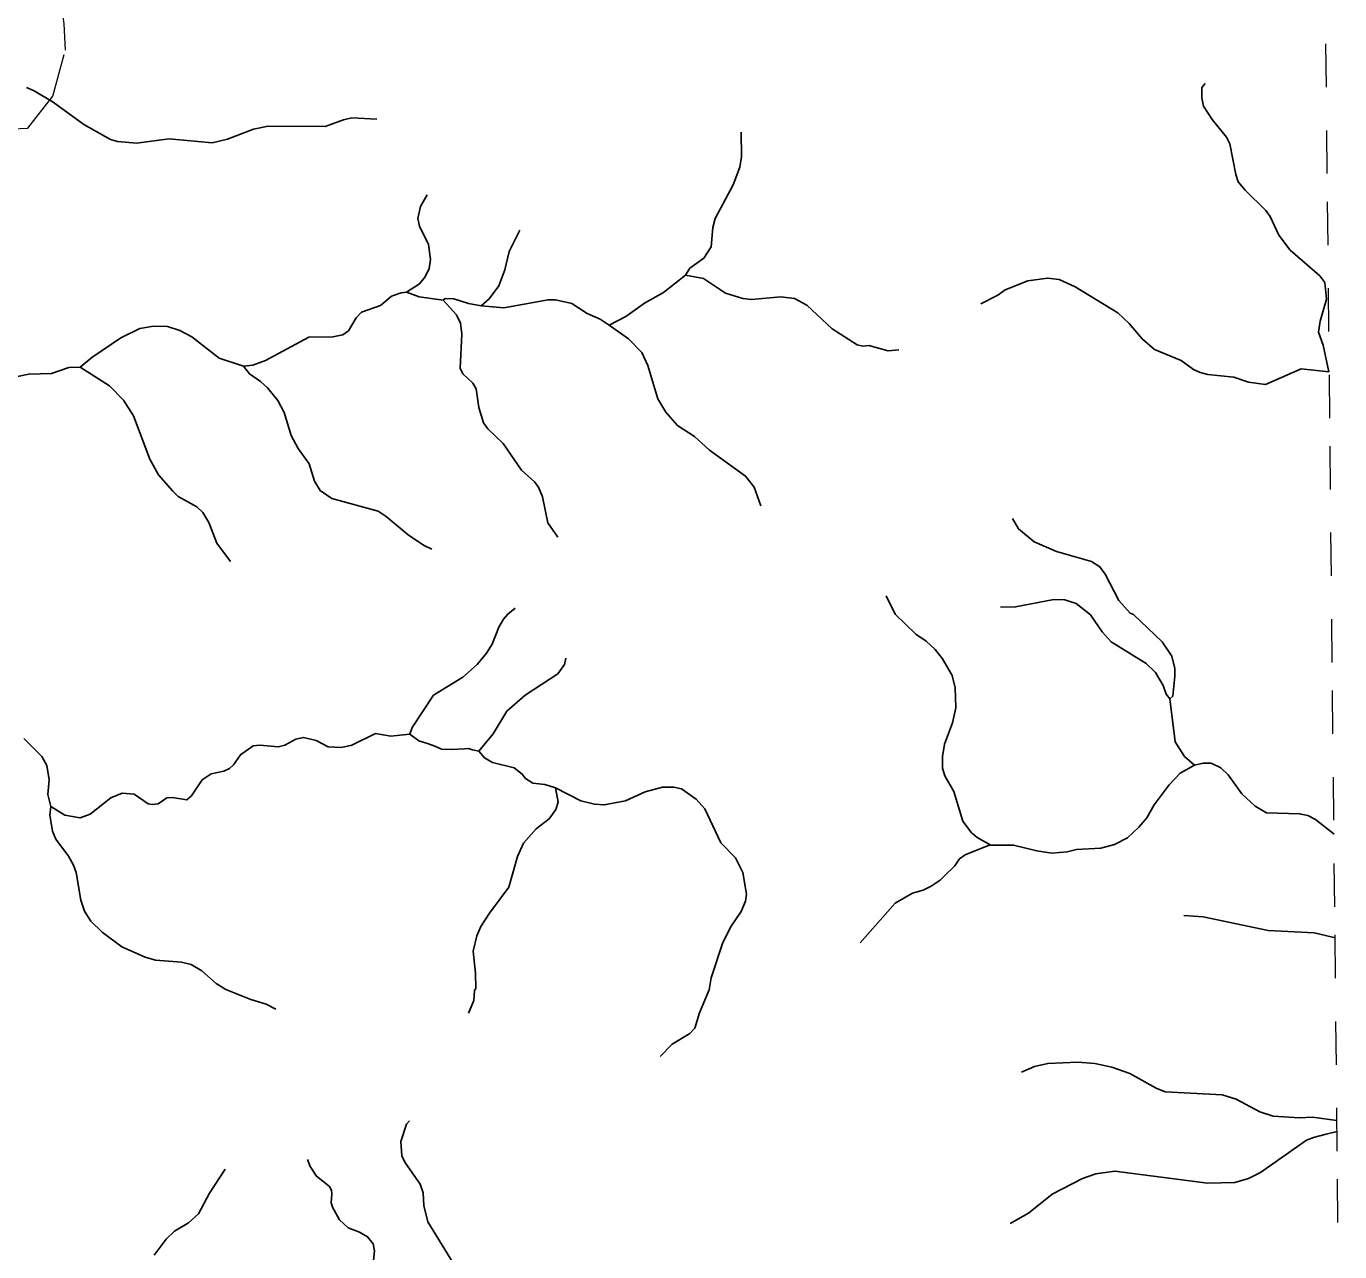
# Model space of a CAD drawing. Extents: x 320.3 to 346.3, y 7455.4 to 7483.3.
# Drawn here: x 343.068 to 346.103, y 7471.246 to 7474.079 of the extents above; entities that cross this region are included whole.
import ezdxf

# ---------------------------------------------------------------- set-up
doc = ezdxf.new("R2010")
doc.units = 0
doc.header["$LTSCALE"] = 0.032
doc.linetypes.add('SHORT_DASHED', pattern=[2.7, 1.5, -1.2])
for name, color, linetype, lineweight in [('21', 7, 'SHORT_DASHED', 13), ('53', 7, 'SHORT_DASHED', 13), ('7', 7, 'Continuous', 25)]:
    doc.layers.add(name, color=color, linetype=linetype, lineweight=lineweight)

msp = doc.modelspace()

# ---------------------------------------------------------------- linework, layer by layer
at = {"layer": '21'}
msp.add_lwpolyline([(342.3617, 7473.8156), (342.4111, 7473.8143), (342.4884, 7473.8723), (342.6107, 7473.911), (342.6912, 7473.9303), (342.7943, 7473.9174), (342.8265, 7473.9013), (342.8909, 7473.853), (342.9488, 7473.8466), (343.0003, 7473.8401), (343.0711, 7473.8433), (343.1291, 7473.9175), (343.1581, 7474.0238), (343.1549, 7474.085), (343.1452, 7474.159), (343.0969, 7474.2235), (343.0748, 7474.2368)], dxfattribs=at)
at = {"layer": '53'}
msp.add_lwpolyline([(346.1034, 7470.9137), (346.0976, 7471.4786), (346.0919, 7472.0436), (346.0861, 7472.6085), (346.0804, 7473.1734), (346.0746, 7473.7384), (346.0689, 7474.3033), (346.0632, 7474.8682), (346.0574, 7475.4331), (346.0517, 7475.9981), (346.046, 7476.563), (346.0402, 7477.1279), (346.0345, 7477.6928), (346.0288, 7478.2578), (346.023, 7478.8227), (346.0173, 7479.3876), (346.0116, 7479.9526), (346.0058, 7480.5175), (346.0001, 7481.0824), (345.9944, 7481.6473), (345.9887, 7482.2122), (345.9829, 7482.7772), (345.9772, 7483.3421)], dxfattribs=at)
at = {"layer": '7'}
for points in [[(343.8775, 7473.8643), (343.8204, 7473.867), (343.8009, 7473.8629), (343.7585, 7473.8472), (343.6265, 7473.8482), (343.5931, 7473.841), (343.5326, 7473.8179), (343.4969, 7473.8097), (343.398, 7473.819), (343.3227, 7473.8088), (343.2781, 7473.8129), (343.2626, 7473.8174), (343.2004, 7473.8517), (343.1301, 7473.9037), (343.0862, 7473.93), (343.0682, 7473.9378)], [(345.7923, 7473.9471), (345.7847, 7473.9375), (345.7848, 7473.9134), (345.7885, 7473.8947), (345.8084, 7473.8635), (345.8419, 7473.8223), (345.8497, 7473.8072), (345.8629, 7473.7367), (345.869, 7473.7193), (345.8847, 7473.7), (345.9328, 7473.653), (345.9424, 7473.6392), (345.9626, 7473.5958), (345.9892, 7473.5617), (346.0576, 7473.5019), (346.0691, 7473.4864), (346.0725, 7473.4481), (346.0578, 7473.3971), (346.0547, 7473.3719), (346.065, 7473.3417), (346.0779, 7473.2804), (346.0141, 7473.2873), (345.9317, 7473.2513), (345.8923, 7473.2565), (345.8589, 7473.2678), (345.7985, 7473.274), (345.7806, 7473.2788), (345.7655, 7473.2854), (345.7371, 7473.3064), (345.6753, 7473.332), (345.6467, 7473.3567), (345.6167, 7473.3919), (345.5904, 7473.4166), (345.4922, 7473.4767), (345.4549, 7473.4933), (345.4283, 7473.4965), (345.3828, 7473.4902), (345.3304, 7473.4699), (345.3132, 7473.4574), (345.2742, 7473.4371)], [(344.5915, 7473.5037), (344.6016, 7473.5197), (344.6337, 7473.5433), (344.6508, 7473.5691), (344.6546, 7473.6137), (344.6602, 7473.6348), (344.7011, 7473.7127), (344.7165, 7473.7531), (344.7204, 7473.7775), (344.7199, 7473.8345)], [(343.9463, 7473.464), (343.9766, 7473.484), (343.9896, 7473.4995), (343.9992, 7473.519), (344.0019, 7473.54), (343.9971, 7473.5747), (343.9761, 7473.6167), (343.9725, 7473.6343), (343.9787, 7473.6627), (343.9942, 7473.6897)], [(344.2082, 7473.6076), (344.1841, 7473.5583), (344.1738, 7473.5162), (344.1602, 7473.479), (344.1377, 7473.4489), (344.1189, 7473.4325)], [(344.5915, 7473.5037), (344.5401, 7473.4639), (344.4968, 7473.4391), (344.4536, 7473.4081), (344.4149, 7473.3882)], [(344.5915, 7473.5037), (344.6329, 7473.496), (344.6835, 7473.4623), (344.7236, 7473.4499), (344.7437, 7473.4473), (344.8113, 7473.4539), (344.8433, 7473.4497), (344.8714, 7473.4344), (344.9301, 7473.3794), (344.9879, 7473.3426), (345.0008, 7473.3399), (345.0152, 7473.3412), (345.06, 7473.3288), (345.0841, 7473.3309)], [(343.5694, 7473.293), (343.5912, 7473.296), (343.6208, 7473.3062), (343.7206, 7473.3601), (343.7765, 7473.3611), (343.799, 7473.3661), (343.8125, 7473.3752), (343.8304, 7473.4054), (343.8422, 7473.4183), (343.8865, 7473.4338), (343.9115, 7473.4554), (343.9343, 7473.4631), (343.9463, 7473.464)], [(343.9463, 7473.464), (343.9756, 7473.4538), (344.0308, 7473.4461)], [(344.0308, 7473.4461), (344.0357, 7473.4494), (344.0556, 7473.4492), (344.0897, 7473.4379), (344.1189, 7473.4325)], [(344.0308, 7473.4461), (344.0622, 7473.4118), (344.0713, 7473.3929), (344.0746, 7473.3673), (344.0702, 7473.2885), (344.0763, 7473.2753), (344.0998, 7473.2544), (344.1076, 7473.2409), (344.1135, 7473.1977), (344.1247, 7473.1621), (344.1343, 7473.1481), (344.1695, 7473.1143), (344.2125, 7473.053), (344.2426, 7473.0258), (344.2513, 7473.0138), (344.2606, 7472.9913), (344.273, 7472.9313), (344.2959, 7472.898)], [(344.1189, 7473.4325), (344.1713, 7473.4285), (344.2736, 7473.4467), (344.2907, 7473.4467), (344.3283, 7473.4384), (344.364, 7473.4147), (344.3939, 7473.4018), (344.4149, 7473.3882)], [(343.1925, 7473.2914), (343.2191, 7473.3135), (343.2862, 7473.359), (343.3303, 7473.3803), (343.3619, 7473.3856), (343.3944, 7473.3848), (343.4224, 7473.3754), (343.4505, 7473.3613), (343.5135, 7473.312), (343.5694, 7473.293)], [(344.4149, 7473.3882), (344.4599, 7473.3567), (344.4903, 7473.3251), (344.504, 7473.2945), (344.5276, 7473.2179), (344.546, 7473.1867), (344.573, 7473.1565), (344.6118, 7473.131), (344.6467, 7473.0992), (344.73, 7473.0391), (344.7501, 7473.0135), (344.7657, 7472.9705)], [(343.1925, 7473.2914), (343.1657, 7473.2903), (343.126, 7473.2762), (343.0738, 7473.275), (343.0473, 7473.2697), (342.9776, 7473.2325), (342.8989, 7473.2156), (342.8608, 7473.2026), (342.794, 7473.1606), (342.7374, 7473.1343), (342.6792, 7473.1298), (342.6508, 7473.1318), (342.634, 7473.1282)], [(343.1925, 7473.2914), (343.2596, 7473.2478), (343.2923, 7473.215), (343.3151, 7473.1787), (343.3535, 7473.0782), (343.3732, 7473.042), (343.406, 7473.0045), (343.4185, 7472.9922), (343.4621, 7472.9678), (343.4758, 7472.955), (343.4893, 7472.9317), (343.5083, 7472.8842), (343.5396, 7472.8417)], [(343.5694, 7473.293), (343.5832, 7473.2754), (343.6092, 7473.2582), (343.6255, 7473.2433), (343.6488, 7473.2138), (343.6636, 7473.1861), (343.68, 7473.1331), (343.6964, 7473.1028), (343.7214, 7473.0675), (343.7337, 7473.0273), (343.7468, 7473.0056), (343.7736, 7472.9876), (343.8808, 7472.9584), (343.8998, 7472.9462), (343.9502, 7472.9035), (343.9857, 7472.8797), (344.0046, 7472.8707)], [(345.3474, 7472.9415), (345.3608, 7472.917), (345.3968, 7472.8875), (345.4488, 7472.8649), (345.5299, 7472.8415), (345.5486, 7472.8295), (345.561, 7472.8128), (345.5929, 7472.7519), (345.6188, 7472.7225), (345.6271, 7472.719), (345.6928, 7472.6559), (345.7154, 7472.623), (345.722, 7472.5944), (345.7222, 7472.5765), (345.7179, 7472.5305), (345.7108, 7472.5241)], [(345.0554, 7472.7621), (345.0755, 7472.7201), (345.1233, 7472.6742), (345.1474, 7472.6577), (345.1687, 7472.6383), (345.1856, 7472.6169), (345.2074, 7472.5786), (345.2149, 7472.55), (345.2164, 7472.5036), (345.2087, 7472.4688), (345.1902, 7472.4195), (345.185, 7472.3914), (345.1856, 7472.3642), (345.1908, 7472.3461), (345.2111, 7472.3105), (345.2323, 7472.2414), (345.2526, 7472.2148), (345.2548, 7472.2134), (345.2651, 7472.2041), (345.2971, 7472.1861)], [(345.3192, 7472.7363), (345.3543, 7472.7367), (345.4429, 7472.7539), (345.468, 7472.7529), (345.4943, 7472.745), (345.5271, 7472.7187), (345.5545, 7472.6792), (345.5748, 7472.6563), (345.6557, 7472.6059), (345.6777, 7472.5851), (345.6956, 7472.5552), (345.702, 7472.5351), (345.7108, 7472.5241)], [(343.954, 7472.4423), (343.9592, 7472.4583), (344.0088, 7472.5325), (344.0768, 7472.5744), (344.1099, 7472.6035), (344.1313, 7472.6296), (344.1441, 7472.6507), (344.1599, 7472.6904), (344.171, 7472.7086), (344.1803, 7472.7203), (344.1977, 7472.7339)], [(344.1139, 7472.4034), (344.1467, 7472.4434), (344.1786, 7472.496), (344.2209, 7472.5328), (344.2961, 7472.5825), (344.3119, 7472.6038), (344.3144, 7472.6181)], [(345.7108, 7472.5241), (345.7233, 7472.4247), (345.745, 7472.3912), (345.7674, 7472.3707)], [(343.1244, 7472.2753), (343.1571, 7472.2556), (343.1921, 7472.2489), (343.215, 7472.2574), (343.263, 7472.2954), (343.2894, 7472.3062), (343.3167, 7472.304), (343.3497, 7472.282), (343.3587, 7472.2799), (343.3727, 7472.2818), (343.3924, 7472.2957), (343.4052, 7472.2966), (343.4388, 7472.2911), (343.4494, 7472.3002), (343.4739, 7472.337), (343.4952, 7472.3509), (343.5243, 7472.3572), (343.5376, 7472.3635), (343.5467, 7472.3717), (343.5627, 7472.395), (343.5921, 7472.4157), (343.6073, 7472.4176), (343.6501, 7472.4131), (343.6651, 7472.4169), (343.691, 7472.4314), (343.7085, 7472.435), (343.7374, 7472.4282), (343.7653, 7472.4135), (343.796, 7472.4115), (343.8204, 7472.4171), (343.8745, 7472.4439), (343.9099, 7472.4384), (343.954, 7472.4423)], [(343.954, 7472.4423), (343.9752, 7472.4276), (343.9975, 7472.4205), (344.0118, 7472.4146), (344.0273, 7472.4078), (344.0508, 7472.4069), (344.0803, 7472.4084), (344.0896, 7472.4094), (344.0992, 7472.4066), (344.1139, 7472.4034)], [(343.1244, 7472.2753), (343.1175, 7472.3035), (343.1202, 7472.3371), (343.115, 7472.3705), (343.1033, 7472.3909), (343.0618, 7472.4329)], [(344.2905, 7472.319), (344.2662, 7472.3265), (344.2385, 7472.3295), (344.2214, 7472.3403), (344.214, 7472.3504), (344.1949, 7472.3652), (344.145, 7472.3774), (344.1265, 7472.3881), (344.1139, 7472.4034)], [(345.7674, 7472.3707), (345.7345, 7472.3525), (345.7094, 7472.3257), (345.6745, 7472.279), (345.6573, 7472.2491), (345.6389, 7472.2276), (345.6125, 7472.2034), (345.5826, 7472.1876), (345.5516, 7472.1794), (345.4951, 7472.1759), (345.4735, 7472.1709), (345.4381, 7472.1679), (345.4032, 7472.1727), (345.3497, 7472.1864), (345.2971, 7472.1861)], [(346.0902, 7472.2114), (346.0471, 7472.2458), (346.0295, 7472.2549), (346.0106, 7472.2586), (345.9341, 7472.261), (345.9076, 7472.2763), (345.8768, 7472.3044), (345.8458, 7472.3488), (345.8285, 7472.3652), (345.8062, 7472.3754), (345.7881, 7472.3754), (345.7674, 7472.3707)], [(344.2905, 7472.319), (344.2973, 7472.2854), (344.2918, 7472.2689), (344.2761, 7472.247), (344.2459, 7472.224), (344.2172, 7472.191), (344.2029, 7472.1602), (344.1833, 7472.0887), (344.1382, 7472.0292), (344.1184, 7471.9984), (344.1093, 7471.9766), (344.1003, 7471.9414), (344.1062, 7471.8902), (344.1065, 7471.8551), (344.1037, 7471.85), (344.1023, 7471.827), (344.0899, 7471.7975)], [(344.2905, 7472.319), (344.3492, 7472.2885), (344.3809, 7472.281), (344.4034, 7472.2792), (344.4525, 7472.2882), (344.4983, 7472.3097), (344.538, 7472.3205), (344.5641, 7472.3201), (344.5824, 7472.316), (344.616, 7472.2926), (344.6361, 7472.2698), (344.6726, 7472.1917), (344.7068, 7472.1569), (344.724, 7472.1226), (344.7321, 7472.0729), (344.7299, 7472.0565), (344.7198, 7472.0325), (344.6971, 7471.9986), (344.6774, 7471.9608), (344.6509, 7471.8791), (344.646, 7471.8519), (344.6234, 7471.7982), (344.6126, 7471.7633), (344.601, 7471.7508), (344.5608, 7471.7264), (344.5324, 7471.6977)], [(343.1244, 7472.2753), (343.122, 7472.2555), (343.1279, 7472.2181), (343.136, 7472.2003), (343.1649, 7472.1609), (343.1766, 7472.1398), (343.1826, 7472.1233), (343.1934, 7472.0589), (343.2023, 7472.0339), (343.2171, 7472.0103), (343.2433, 7471.985), (343.2888, 7471.9508), (343.3425, 7471.9273), (343.3666, 7471.9199), (343.4265, 7471.9153), (343.4485, 7471.91), (343.4737, 7471.8953), (343.5067, 7471.8664), (343.5291, 7471.8528), (343.587, 7471.8291), (343.6224, 7471.8188), (343.6442, 7471.8071)], [(344.995, 7471.96), (345.0762, 7472.052), (345.1162, 7472.0754), (345.1405, 7472.0823), (345.1592, 7472.0915), (345.1798, 7472.1054), (345.1888, 7472.1142), (345.2138, 7472.1386), (345.2246, 7472.1543), (345.2373, 7472.1636), (345.2929, 7472.1861), (345.2971, 7472.1861)], [(346.0927, 7471.9719), (346.0676, 7471.978), (346.044, 7471.9838), (345.9383, 7471.9889), (345.7879, 7472.0204), (345.7432, 7472.0235)], [(346.0969, 7471.5493), (346.0402, 7471.5575), (346.0106, 7471.5555), (345.9496, 7471.5595), (345.9185, 7471.5696), (345.8638, 7471.599), (345.8314, 7471.6093), (345.6998, 7471.6161), (345.6789, 7471.6242), (345.6186, 7471.6583), (345.5763, 7471.673), (345.5373, 7471.6818), (345.498, 7471.6848), (345.4284, 7471.6818), (345.3976, 7471.6746), (345.3675, 7471.6615)], [(343.9532, 7471.5489), (343.9464, 7471.5413), (343.9332, 7471.5011), (343.9355, 7471.4682), (343.9427, 7471.4531), (343.9778, 7471.4025), (343.9847, 7471.3822), (343.9864, 7471.3533), (343.9958, 7471.3152), (344.0475, 7471.2316), (344.0583, 7471.2104), (344.0673, 7471.1773), (344.0666, 7471.1506), (344.0442, 7471.1016), (344.0379, 7471.0771), (344.0408, 7471.0434), (344.0385, 7471.0124), (344.0323, 7470.9975), (344.0241, 7470.9909)], [(346.0971, 7471.5239), (346.0721, 7471.5178), (346.0427, 7471.5107), (346.0265, 7471.5039), (345.9201, 7471.4297), (345.8924, 7471.4156), (345.861, 7471.4062), (345.7979, 7471.4048), (345.5838, 7471.4325), (345.5393, 7471.426), (345.5092, 7471.4157), (345.4391, 7471.3791), (345.3838, 7471.3356), (345.3418, 7471.3115)], [(343.7174, 7471.4596), (343.7235, 7471.4435), (343.7385, 7471.421), (343.7674, 7471.3981), (343.7731, 7471.3885), (343.7737, 7471.3794), (343.7726, 7471.3597), (343.7754, 7471.3497), (343.7915, 7471.3203), (343.8117, 7471.3013), (343.8381, 7471.2916), (343.8563, 7471.2808), (343.8697, 7471.2646), (343.8726, 7471.2484), (343.8674, 7471.1955)], [(343.3631, 7471.2384), (343.3909, 7471.275), (343.4099, 7471.2937), (343.4422, 7471.3134), (343.4658, 7471.3337), (343.4913, 7471.3814), (343.5276, 7471.437)]]:
    msp.add_lwpolyline(points, dxfattribs=at)

doc.saveas('drawing.dxf')
